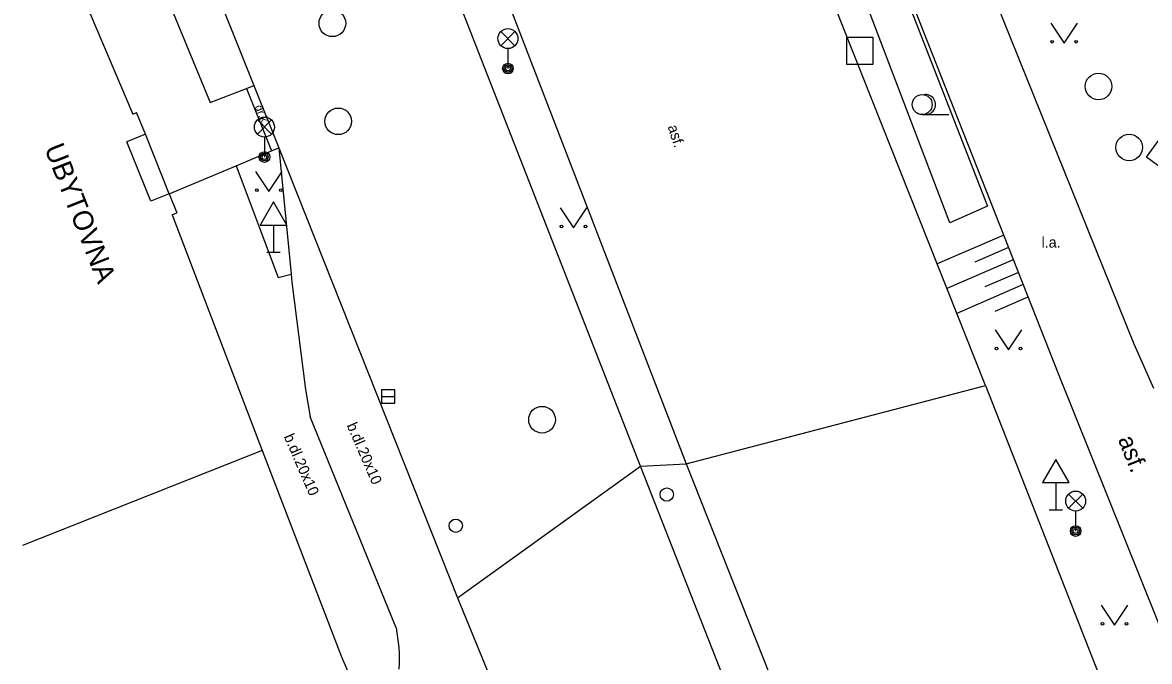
# Model space of a CAD drawing. Extents: x -595546 to -593986, y -1160845 to -1159202.
# Drawn here: x -595539.58 to -595497.28, y -1160329.89 to -1160305.91 of the extents above; entities that cross this region are included whole.
import ezdxf

# ---------------------------------------------------------------- set-up
doc = ezdxf.new("R2010")
doc.units = 0
for name, color, linetype in [('Level 26', 7, 'Continuous'), ('Level 27', 7, 'Continuous'), ('Level 28', 7, 'Continuous'), ('Level 33', 7, 'Continuous'), ('Level 34', 7, 'Continuous'), ('Level 36', 7, 'Continuous'), ('Specificka linie pasportu komunikaci', 7, 'Continuous'), ('TM - budovy zdene_ betonove - NP', 7, 'Continuous'), ('TM - budovy zdene_ betonove - VP', 7, 'Continuous'), ('TM - chodniky - VP', 7, 'Continuous'), ('TM - hranice souvisleho porostu (skupiny stromu_ kere)', 7, 'Continuous'), ('TM - komunikace - VP', 7, 'Continuous'), ('TM - popis objektu', 7, 'Continuous'), ('TM - popis povrchu', 7, 'Continuous'), ('TM - rozhrani mezi zpev. plochami mezi sebou - VP', 7, 'Continuous'), ('TM - rozhrani ploch obecne - VP', 7, 'Continuous'), ('TM - srafovani', 7, 'Continuous'), ('TM - vstup do budovy - zdene_ betonove  - shora neviditelny', 7, 'Continuous')]:
    doc.layers.add(name, color=color, linetype=linetype)

msp = doc.modelspace()

# ---------------------------------------------------------------- linework, layer by layer
at = {"layer": 'Level 26'}
msp.add_lwpolyline([(-595508.65, -1160307.47), (-595507.65, -1160307.47), (-595507.65, -1160306.47), (-595508.65, -1160306.47)], close=True, dxfattribs=at)
at = {"layer": 'Level 27'}
msp.add_line((-595526.11, -1160319.95), (-595525.61, -1160319.95), dxfattribs=at)
msp.add_lwpolyline([(-595526.11, -1160320.2), (-595525.61, -1160320.2), (-595525.61, -1160319.7), (-595526.11, -1160319.7)], close=True, dxfattribs=at)
for centre in [(-595527.95, -1160305.94), (-595499.19, -1160308.31), (-595527.73, -1160309.62), (-595498.04, -1160310.6), (-595520.08, -1160320.82)]:
    msp.add_circle(centre, 0.5, dxfattribs=at)
at = {"layer": 'Level 28'}
for centre in [(-595515.4, -1160323.63), (-595523.32, -1160324.8)]:
    msp.add_circle(centre, 0.25, dxfattribs=at)
at = {"layer": 'Level 33'}
for p, q in [((-595521.625, -1160306.78), (-595521.095, -1160306.25)), ((-595521.625, -1160306.25), (-595521.095, -1160306.78)), ((-595521.36, -1160306.89), (-595521.36, -1160307.64)), ((-595530.765, -1160310.1), (-595530.235, -1160309.57)), ((-595530.765, -1160309.57), (-595530.235, -1160310.1)), ((-595530.5, -1160310.21), (-595530.5, -1160310.96)), ((-595500.315, -1160324.14), (-595499.785, -1160323.61)), ((-595500.315, -1160323.61), (-595499.785, -1160324.14)), ((-595500.05, -1160324.25), (-595500.05, -1160325))]:
    msp.add_line(p, q, dxfattribs=at)
for centre, radius in [((-595521.36, -1160306.515), 0.375), ((-595521.36, -1160307.64), 0.2), ((-595521.36, -1160307.64), 0.145), ((-595521.36, -1160307.64), 0.0876), ((-595530.5, -1160309.835), 0.375), ((-595530.5, -1160310.96), 0.2), ((-595530.5, -1160310.96), 0.145), ((-595530.5, -1160310.96), 0.0876), ((-595500.05, -1160323.875), 0.375), ((-595500.05, -1160325), 0.2), ((-595500.05, -1160325), 0.145), ((-595500.05, -1160325), 0.0876)]:
    msp.add_circle(centre, radius, dxfattribs=at)
at = {"layer": 'Level 34'}
for p, q in [((-595530.16, -1160313.512), (-595530.16, -1160314.53)), ((-595530.41, -1160314.53), (-595529.91, -1160314.53)), ((-595500.79, -1160323.182), (-595500.79, -1160324.2)), ((-595501.04, -1160324.2), (-595500.54, -1160324.2))]:
    msp.add_line(p, q, dxfattribs=at)
for points in [[(-595530.66, -1160313.512), (-595529.66, -1160313.512), (-595530.16, -1160312.646)], [(-595501.29, -1160323.182), (-595500.29, -1160323.182), (-595500.79, -1160322.316)]]:
    msp.add_lwpolyline(points, close=True, dxfattribs=at)
at = {"layer": 'Level 36'}
msp.add_line((-595505.81, -1160309.365), (-595504.81, -1160309.365), dxfattribs=at)
for points in [[(-595500.98, -1160305.93), (-595500.48, -1160306.68), (-595499.98, -1160305.93)], [(-595530.83, -1160311.5), (-595530.33, -1160312.25), (-595529.83, -1160311.5)], [(-595519.4, -1160312.87), (-595518.9, -1160313.62), (-595518.4, -1160312.87)], [(-595503.07, -1160317.45), (-595502.57, -1160318.2), (-595502.07, -1160317.45)], [(-595499.09, -1160327.78), (-595498.59, -1160328.53), (-595498.09, -1160327.78)]]:
    msp.add_lwpolyline(points, dxfattribs=at)
for centre, radius in [((-595500.93, -1160306.63), 0.05), ((-595500.031, -1160306.63), 0.05), ((-595505.81, -1160308.99), 0.375), ((-595530.78, -1160312.2), 0.05), ((-595529.881, -1160312.2), 0.05), ((-595519.35, -1160313.57), 0.05), ((-595518.451, -1160313.57), 0.05), ((-595503.02, -1160318.15), 0.05), ((-595502.121, -1160318.15), 0.05), ((-595499.04, -1160328.48), 0.05), ((-595498.141, -1160328.48), 0.05)]:
    msp.add_circle(centre, radius, dxfattribs=at)
msp.add_arc((-595505.685, -1160308.99), 0.375, 260.4059, 99.5941, dxfattribs=at)
at = {"layer": 'Specificka linie pasportu komunikaci'}
for points in [[(-595514.67, -1160322.48), (-595503.44, -1160319.53)], [(-595523.25, -1160327.51), (-595516.38, -1160322.57)], [(-595516.38, -1160322.57), (-595514.67, -1160322.48)]]:
    msp.add_lwpolyline(points, dxfattribs=at)
at = {"layer": 'TM - budovy zdene_ betonove - NP'}
for points in [[(-595534.96, -1160310.1), (-595535.67, -1160310.39)], [(-595534.07, -1160312.34), (-595534.76, -1160312.62)]]:
    msp.add_lwpolyline(points, dxfattribs=at)
at = {"layer": 'TM - budovy zdene_ betonove - VP'}
for points in [[(-595537.26, -1160305.09), (-595535.44, -1160309.35)], [(-595535.44, -1160309.35), (-595535.3, -1160309.29)], [(-595534.96, -1160310.1), (-595535.3, -1160309.29)], [(-595534.07, -1160312.34), (-595534.96, -1160310.1)], [(-595534.07, -1160312.34), (-595533.79, -1160313.06)], [(-595533.96, -1160313.13), (-595533.79, -1160313.06)], [(-595533.96, -1160313.13), (-595530.58, -1160321.97)], [(-595530.58, -1160321.97), (-595539.58, -1160325.541)], [(-595530.58, -1160321.97), (-595527.61, -1160329.72)], [(-595527.61, -1160329.72), (-595526.61, -1160332.04)]]:
    msp.add_lwpolyline(points, dxfattribs=at)
at = {"layer": 'TM - chodniky - VP'}
for points in [[(-595500.7, -1160319.1), (-595510.86, -1160293.31)], [(-595497.85, -1160317.98), (-595505.38, -1160299.3)], [(-595534.64, -1160303.81), (-595532.54, -1160308.91)], [(-595532.54, -1160308.91), (-595531.17, -1160308.39)], [(-595531.17, -1160308.39), (-595530.9, -1160308.28)], [(-595531.56, -1160311.29), (-595530.23, -1160310.73)], [(-595530.23, -1160310.73), (-595529.96, -1160310.62)], [(-595531.56, -1160311.29), (-595529.99, -1160315.48)], [(-595529.99, -1160315.48), (-595529.5, -1160315.36)], [(-595497.12, -1160319.65), (-595497.85, -1160317.98)], [(-595486.45, -1160354.47), (-595489.76, -1160346.13), (-595495.74, -1160331.44), (-595500.7, -1160319.1)]]:
    msp.add_lwpolyline(points, dxfattribs=at)
at = {"layer": 'TM - hranice souvisleho porostu (skupiny stromu_ kere)'}
for points in [[(-595504.77, -1160313.43), (-595512.64, -1160292.77)], [(-595511.3, -1160292.41), (-595503.36, -1160312.8)], [(-595503.36, -1160312.8), (-595504.77, -1160313.43)]]:
    msp.add_lwpolyline(points, dxfattribs=at)
at = {"layer": 'TM - komunikace - VP'}
for points in [[(-595503.44, -1160319.53), (-595534.32, -1160241.75)], [(-595536.27, -1160294.86), (-595530.9, -1160308.28)], [(-595521.44, -1160304.92), (-595514.67, -1160322.48)], [(-595516.38, -1160322.57), (-595523.1, -1160305.38)], [(-595473.47, -1160328.54), (-595497.39, -1160310.97), (-595494.65, -1160307.19)], [(-595530.9, -1160308.28), (-595529.96, -1160310.62)], [(-595529.96, -1160310.62), (-595529.5, -1160315.36)], [(-595529.5, -1160315.36), (-595529.47, -1160315.66)], [(-595529.47, -1160315.66), (-595528.96, -1160319.69)], [(-595528.96, -1160319.69), (-595528.78, -1160320.71)], [(-595503.44, -1160319.53), (-595498.21, -1160332.88), (-595492.61, -1160347.02), (-595488.26, -1160357.87), (-595483.52, -1160367.07), (-595475.31, -1160382.8), (-595468.7, -1160399.38), (-595466.08, -1160405.82)], [(-595525.56, -1160328.63), (-595528.78, -1160320.71)], [(-595502.95, -1160356.78), (-595516.38, -1160322.57)], [(-595514.67, -1160322.48), (-595501.37, -1160356.05)], [(-595525.56, -1160328.63), (-595525.46, -1160329.37), (-595525.44, -1160329.6), (-595525.44, -1160329.95), (-595525.45, -1160330.18)]]:
    msp.add_lwpolyline(points, dxfattribs=at)
at = {"layer": 'TM - rozhrani mezi zpev. plochami mezi sebou - VP'}
for points in [[(-595531.17, -1160308.39), (-595530.23, -1160310.73)], [(-595534.07, -1160312.34), (-595531.56, -1160311.29)]]:
    msp.add_lwpolyline(points, dxfattribs=at)
at = {"layer": 'TM - rozhrani ploch obecne - VP'}
for points in [[(-595529.96, -1160310.62), (-595523.25, -1160327.51)], [(-595523.25, -1160327.51), (-595518.27, -1160339.66)]]:
    msp.add_lwpolyline(points, dxfattribs=at)
at = {"layer": 'TM - srafovani'}
for points in [[(-595502.75, -1160313.89), (-595505.25, -1160314.97)], [(-595502.57, -1160314.36), (-595503.84, -1160314.91)], [(-595502.39, -1160314.82), (-595504.88, -1160315.9)], [(-595502.2, -1160315.29), (-595503.46, -1160315.83)], [(-595502.02, -1160315.75), (-595504.51, -1160316.83)], [(-595501.84, -1160316.22), (-595503.08, -1160316.76)]]:
    msp.add_lwpolyline(points, dxfattribs=at)
at = {"layer": 'TM - vstup do budovy - zdene_ betonove  - shora neviditelny'}
msp.add_lwpolyline([(-595534.76, -1160312.62), (-595535.67, -1160310.39)], dxfattribs=at)

# ---------------------------------------------------------------- texts
at = {"layer": 'TM - popis objektu'}
msp.add_text('UBYTOVNA', height=0.75, rotation=291.55, dxfattribs=at).set_placement((-595538.77, -1160310.63))
at = {"layer": 'TM - popis povrchu'}
for s, height, rotation, p in [('dr.k.', 0.3, 292, (-595530.87, -1160309.07)), ('asf.', 0.4, 287.9402, (-595515.37, -1160309.82)), ('b.dl.20x10', 0.4, 293.4583, (-595527.42, -1160321.03)), ('b.dl.20x10', 0.4, 293.4583, (-595529.78, -1160321.45)), ('asf.', 0.65, 291.6279, (-595498.47, -1160321.56))]:
    msp.add_text(s, height=height, rotation=rotation, dxfattribs=at).set_placement(p)
msp.add_text('l.a.', height=0.4, dxfattribs=at).set_placement((-595501.33, -1160314.36))

doc.saveas('drawing.dxf')
